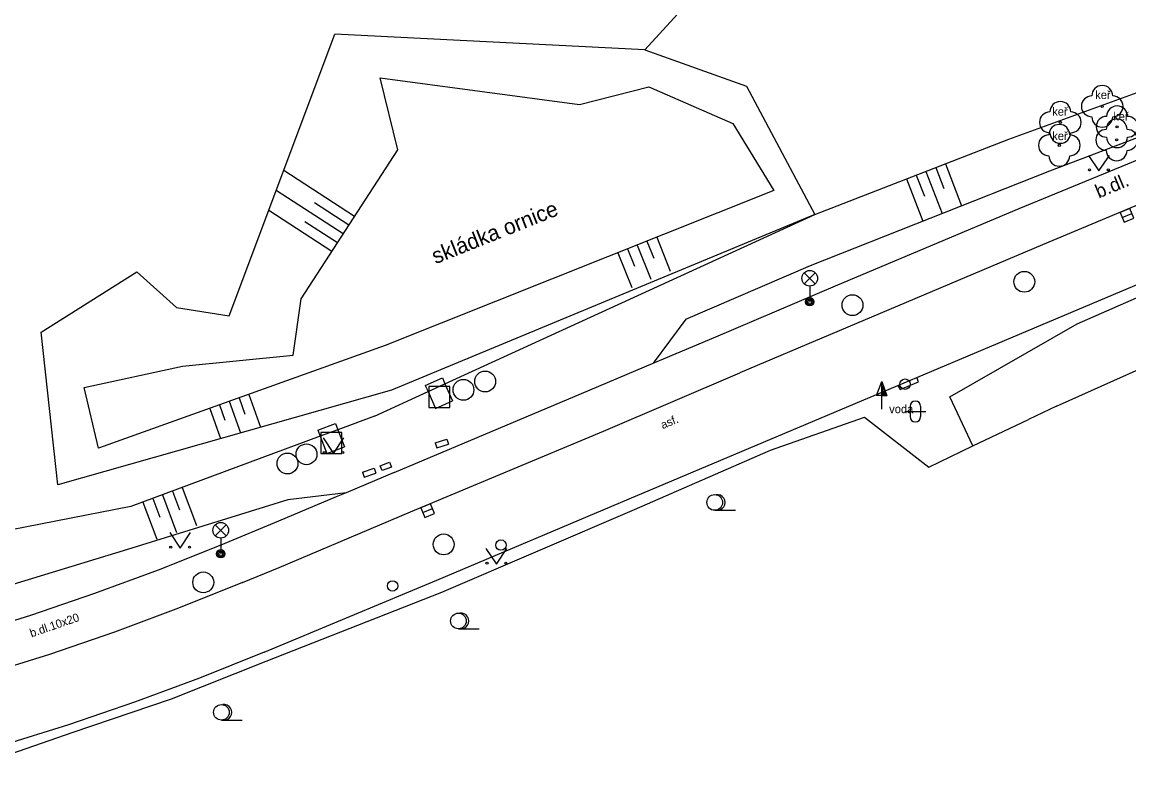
# Model space of a CAD drawing. Extents: x -598233 to -596890, y -1157848 to -1156431.
# Drawn here: x -597706.5 to -597653.4, y -1156972.5 to -1156936.1 of the extents above; entities that cross this region are included whole.
import ezdxf

# ---------------------------------------------------------------- set-up
doc = ezdxf.new("R2010")
doc.units = 0
for name, color, linetype in [('Level 10', 7, 'Continuous'), ('Level 11', 7, 'Continuous'), ('Level 14', 7, 'Continuous'), ('Level 15', 7, 'Continuous'), ('Level 21', 7, 'Continuous'), ('Level 22', 7, 'Continuous'), ('Level 24', 7, 'Continuous'), ('Level 25', 7, 'Continuous'), ('Level 26', 7, 'Continuous'), ('Level 27', 7, 'Continuous'), ('Level 28', 7, 'Continuous'), ('Level 33', 7, 'Continuous'), ('Level 36', 7, 'Continuous'), ('Level 40', 7, 'Continuous'), ('Level 42', 7, 'Continuous'), ('Level 7', 7, 'Continuous'), ('Level 8', 7, 'Continuous')]:
    doc.layers.add(name, color=color, linetype=linetype)

msp = doc.modelspace()

# ---------------------------------------------------------------- linework, layer by layer
at = {"layer": 'Level 10'}
for points in [[(-597650.99, -1156943.98), (-597657.58, -1156946.74)], [(-597657.58, -1156946.74), (-597664.95, -1156949.85)], [(-597656.22, -1156949.98), (-597649.79, -1156947.26)], [(-597664.95, -1156949.85), (-597672.11, -1156952.87)], [(-597663.61, -1156953.1), (-597656.22, -1156949.98)], [(-597678.65, -1156955.67), (-597672.11, -1156952.87)], [(-597663.53, -1156953.3), (-597663.61, -1156953.1)], [(-597670.97, -1156956.2), (-597664.52, -1156953.49)], [(-597664.52, -1156953.49), (-597664.42, -1156953.67)], [(-597664.42, -1156953.67), (-597663.53, -1156953.3)], [(-597687.9, -1156959.54), (-597678.65, -1156955.67)], [(-597677.41, -1156958.92), (-597670.97, -1156956.2)], [(-597686.64, -1156962.81), (-597677.41, -1156958.92)], [(-597694.2, -1156962.21), (-597687.9, -1156959.54)], [(-597695.96, -1156962.93), (-597694.2, -1156962.21)], [(-597695.96, -1156962.93), (-597699.02, -1156964.15), (-597702.1, -1156965.3), (-597705.22, -1156966.37)], [(-597694.92, -1156966.27), (-597686.64, -1156962.81)], [(-597705.22, -1156966.37), (-597708.42, -1156967.37), (-597711.63, -1156968.31), (-597714.86, -1156969.2)], [(-597694.92, -1156966.27), (-597698.02, -1156967.51), (-597701.14, -1156968.67), (-597704.3, -1156969.75)], [(-597704.3, -1156969.75), (-597707.48, -1156970.74), (-597710.68, -1156971.67), (-597713.9, -1156972.53)]]:
    msp.add_lwpolyline(points, dxfattribs=at)
at = {"layer": 'Level 11'}
for points in [[(-597661.14, -1156920.44), (-597676.66, -1156937.4)], [(-597676.66, -1156937.4), (-597691.53, -1156936.64)], [(-597686.25, -1156953.4), (-597668.51, -1156945.28), (-597659.2, -1156941.68), (-597647.94, -1156937.58), (-597646.59, -1156936.98)], [(-597676.66, -1156937.4), (-597671.79, -1156939.13), (-597668.51, -1156945.28)], [(-597658.71, -1156945), (-597652.06, -1156942.27)], [(-597667.41, -1156948.66), (-597658.71, -1156945)], [(-597673.26, -1156951.15), (-597667.41, -1156948.66)], [(-597679.7, -1156953.86), (-597676.26, -1156952.41), (-597673.26, -1156951.15)], [(-597687.19, -1156953.49), (-597686.37, -1156953.12)], [(-597686.37, -1156953.12), (-597686.25, -1156953.4)], [(-597664.52, -1156953.49), (-597663.61, -1156953.1)], [(-597687.19, -1156953.49), (-597687.06, -1156953.77)], [(-597687.06, -1156953.77), (-597686.25, -1156953.4)], [(-597686.25, -1156953.4), (-597685.88, -1156954.22)], [(-597689.63, -1156954.95), (-597687.06, -1156953.77)], [(-597688.69, -1156957.65), (-597679.7, -1156953.86)], [(-597687.06, -1156953.77), (-597686.7, -1156954.59)], [(-597686.7, -1156954.59), (-597685.88, -1156954.22)], [(-597689.63, -1156954.95), (-597691.38, -1156955.6)], [(-597692.34, -1156955.62), (-597691.5, -1156955.3)], [(-597692.34, -1156955.62), (-597692.23, -1156955.91)], [(-597691.38, -1156955.6), (-597692.23, -1156955.91)], [(-597691.5, -1156955.3), (-597691.38, -1156955.6)], [(-597691.38, -1156955.6), (-597691.07, -1156956.42)], [(-597692.23, -1156955.91), (-597701.32, -1156959.29)], [(-597692.23, -1156955.91), (-597691.91, -1156956.74)], [(-597691.91, -1156956.74), (-597691.07, -1156956.42)], [(-597688.69, -1156957.65), (-597690.99, -1156958.63), (-597691.46, -1156958.82), (-597694.23, -1156959.98), (-597697, -1156961.13)], [(-597701.32, -1156959.29), (-597708.53, -1156960.69)], [(-597697, -1156961.13), (-597700.01, -1156962.33), (-597703.05, -1156963.45), (-597706.12, -1156964.51)], [(-597706.12, -1156964.51), (-597709.21, -1156965.46), (-597712.32, -1156966.36), (-597715.44, -1156967.21)]]:
    msp.add_lwpolyline(points, dxfattribs=at)
at = {"layer": 'Level 14'}
for points in [[(-597668.51, -1156945.28), (-597688.81, -1156953.7), (-597704.82, -1156958.24), (-597705.62, -1156950.93), (-597701.02, -1156948.03), (-597699.12, -1156949.75), (-597696.6, -1156950.15), (-597691.53, -1156936.64)], [(-597674.7, -1156950.31), (-597668.71, -1156947.73), (-597657.23, -1156943.19), (-597642.65, -1156937.65)], [(-597689.12, -1156951.57), (-597702.87, -1156956.49), (-597703.55, -1156953.58), (-597698.83, -1156952.56), (-597693.53, -1156952.03), (-597693.15, -1156949.33), (-597688.5, -1156942.18), (-597689.36, -1156938.73), (-597679.8, -1156940.02), (-597676.47, -1156939.16), (-597672.44, -1156940.92), (-597670.48, -1156944.14), (-597689.12, -1156951.57)], [(-597674.7, -1156950.31), (-597676.26, -1156952.41)], [(-597693.78, -1156958.96), (-597701.48, -1156961.34), (-597711.38, -1156964.36)], [(-597690.99, -1156958.63), (-597693.78, -1156958.96)]]:
    msp.add_lwpolyline(points, dxfattribs=at)
at = {"layer": 'Level 15'}
for points in [[(-597662.71, -1156943.04), (-597662.32, -1156944.04)], [(-597662.24, -1156942.86), (-597661.47, -1156944.87)], [(-597690.58, -1156945.38), (-597693.98, -1156943.17)], [(-597664.11, -1156943.58), (-597663.33, -1156945.6)], [(-597663.64, -1156943.4), (-597663.25, -1156944.41)], [(-597663.18, -1156943.22), (-597662.4, -1156945.23)], [(-597691.13, -1156946.22), (-597694.34, -1156944.13)], [(-597691.67, -1156947.06), (-597694.7, -1156945.09)], [(-597690.86, -1156945.8), (-597692.51, -1156944.73)], [(-597691.4, -1156946.64), (-597692.96, -1156945.63)], [(-597677.02, -1156946.75), (-597676.37, -1156948.39)], [(-597676.56, -1156946.56), (-597676.23, -1156947.38)], [(-597676.09, -1156946.38), (-597675.45, -1156948)], [(-597677.95, -1156947.12), (-597677.29, -1156948.78)], [(-597677.49, -1156946.93), (-597677.16, -1156947.76)], [(-597696.12, -1156954.07), (-597695.84, -1156954.85)], [(-597695.65, -1156953.91), (-597695.09, -1156955.48)], [(-597697.53, -1156954.58), (-597697.01, -1156956.03)], [(-597697.06, -1156954.41), (-597696.8, -1156955.15)], [(-597696.59, -1156954.24), (-597696.05, -1156955.75)], [(-597698.85, -1156958.37), (-597698.17, -1156960.2)], [(-597700.26, -1156958.9), (-597699.92, -1156959.79)], [(-597699.79, -1156958.72), (-597699.12, -1156960.53)], [(-597699.32, -1156958.55), (-597698.98, -1156959.45)], [(-597700.73, -1156959.07), (-597700.06, -1156960.85)]]:
    msp.add_lwpolyline(points, dxfattribs=at)
at = {"layer": 'Level 21'}
for points in [[(-597655.93, -1156950.52), (-597649.57, -1156947.75)], [(-597662.03, -1156954.02), (-597655.93, -1156950.52)], [(-597660.93, -1156956.38), (-597662.03, -1156954.02)], [(-597670.63, -1156956.58), (-597666.12, -1156955)], [(-597666.12, -1156955), (-597663.04, -1156957.39)], [(-597677.16, -1156959.42), (-597670.63, -1156956.58)], [(-597686.4, -1156963.39), (-597677.16, -1156959.42)], [(-597694.82, -1156966.69), (-597686.4, -1156963.39)], [(-597699.37, -1156968.5), (-597694.82, -1156966.69)], [(-597704.13, -1156970.12), (-597699.37, -1156968.5)], [(-597708.88, -1156971.77), (-597704.13, -1156970.12)]]:
    msp.add_lwpolyline(points, dxfattribs=at)
at = {"layer": 'Level 22'}
for centre in [(-597654.72, -1156940.1), (-597656.73, -1156940.87), (-597654.01, -1156941.08), (-597656.78, -1156941.97), (-597654.03, -1156941.71)]:
    msp.add_circle(centre, 0.05, dxfattribs=at)
for centre, start, end in [((-597654.72, -1156939.6), 0, 180), ((-597656.73, -1156940.37), 0, 180), ((-597655.22, -1156940.1), 90, 270), ((-597654.22, -1156940.1), 270, 90), ((-597657.23, -1156940.87), 90, 270), ((-597656.23, -1156940.87), 270, 90), ((-597654.01, -1156940.58), 0, 180), ((-597654.72, -1156940.6), 180, 0), ((-597654.51, -1156941.08), 90, 270), ((-597654.03, -1156941.21), 0, 180), ((-597653.51, -1156941.08), 270, 90), ((-597657.28, -1156941.97), 90, 270), ((-597656.78, -1156941.47), 0, 180), ((-597656.73, -1156941.37), 180, 0), ((-597656.28, -1156941.97), 270, 90), ((-597654.53, -1156941.71), 90, 270), ((-597653.53, -1156941.71), 270, 90), ((-597654.01, -1156941.58), 180, 0), ((-597656.78, -1156942.47), 180, 0), ((-597654.03, -1156942.21), 180, 0)]:
    msp.add_arc(centre, 0.5, start, end, dxfattribs=at)
at = {"layer": 'Level 24'}
for points in [[(-597686.71, -1156956.23), (-597686.16, -1156956.05)], [(-597686.71, -1156956.23), (-597686.64, -1156956.47)], [(-597686.64, -1156956.47), (-597686.08, -1156956.29)], [(-597686.16, -1156956.05), (-597686.08, -1156956.29)], [(-597688.81, -1156957.39), (-597689.26, -1156957.56), (-597689.35, -1156957.33), (-597688.9, -1156957.16), (-597688.81, -1156957.39)], [(-597690.2, -1156957.64), (-597689.65, -1156957.45)], [(-597690.2, -1156957.64), (-597690.12, -1156957.87)], [(-597690.12, -1156957.87), (-597689.57, -1156957.68)], [(-597689.65, -1156957.45), (-597689.57, -1156957.68)]]:
    msp.add_lwpolyline(points, dxfattribs=at)
at = {"layer": 'Level 25'}
for p, q in [((-597665.552, -1156953.968), (-597665.3, -1156953.294)), ((-597665.3, -1156953.968), (-597665.552, -1156953.968)), ((-597665.3, -1156954.62), (-597665.3, -1156953.97))]:
    msp.add_line(p, q, dxfattribs=at)
for points in [[(-597665.05, -1156953.97), (-597665.3, -1156953.97), (-597665.3, -1156953.294), (-597665.3, -1156953.294)], [(-597665.107, -1156953.93), (-597665.26, -1156953.93), (-597665.26, -1156953.517)], [(-597665.165, -1156953.89), (-597665.22, -1156953.89), (-597665.22, -1156953.741)]]:
    msp.add_lwpolyline(points, close=True, dxfattribs=at)
at = {"layer": 'Level 26'}
for points in [[(-597687.02, -1156954.53), (-597686.02, -1156954.53), (-597686.02, -1156953.53), (-597687.02, -1156953.53)], [(-597692.2, -1156956.74), (-597691.2, -1156956.74), (-597691.2, -1156955.74), (-597692.2, -1156955.74)]]:
    msp.add_lwpolyline(points, close=True, dxfattribs=at)
at = {"layer": 'Level 27'}
for p, q in [((-597653.7606, -1156945.4266), (-597653.2994, -1156945.2334)), ((-597687.3106, -1156959.5765), (-597686.8494, -1156959.3835))]:
    msp.add_line(p, q, dxfattribs=at)
for points in [[(-597653.664, -1156945.6572), (-597653.2028, -1156945.464), (-597653.396, -1156945.0028), (-597653.8572, -1156945.196)], [(-597687.2141, -1156959.8071), (-597686.7529, -1156959.6141), (-597686.9459, -1156959.1529), (-597687.4071, -1156959.3459)]]:
    msp.add_lwpolyline(points, close=True, dxfattribs=at)
for centre in [(-597658.46, -1156948.51), (-597666.7, -1156949.63), (-597684.32, -1156953.29), (-597685.36, -1156953.69), (-597692.89, -1156956.78), (-597693.8, -1156957.22), (-597686.31, -1156961.1), (-597697.84, -1156962.92)]:
    msp.add_circle(centre, 0.5, dxfattribs=at)
at = {"layer": 'Level 28'}
for centre in [(-597664.18, -1156953.42), (-597683.56, -1156961.13), (-597688.76, -1156963.09)]:
    msp.add_circle(centre, 0.25, dxfattribs=at)
at = {"layer": 'Level 33'}
for p, q in [((-597669.015, -1156948.61), (-597668.485, -1156948.08)), ((-597669.015, -1156948.08), (-597668.485, -1156948.61)), ((-597668.75, -1156948.72), (-597668.75, -1156949.47)), ((-597697.265, -1156960.69), (-597696.735, -1156960.16)), ((-597697.265, -1156960.16), (-597696.735, -1156960.69)), ((-597697, -1156960.8), (-597697, -1156961.55))]:
    msp.add_line(p, q, dxfattribs=at)
for centre, radius in [((-597668.75, -1156948.345), 0.375), ((-597668.75, -1156949.47), 0.2), ((-597668.75, -1156949.47), 0.1445), ((-597668.75, -1156949.47), 0.0876), ((-597697, -1156960.425), 0.375), ((-597697, -1156961.55), 0.2), ((-597697, -1156961.55), 0.1445), ((-597697, -1156961.55), 0.0876)]:
    msp.add_circle(centre, radius, dxfattribs=at)
at = {"layer": 'Level 36'}
for p, q in [((-597664.186, -1156954.726), (-597663.186, -1156954.726)), ((-597663.936, -1156954.476), (-597663.936, -1156954.976)), ((-597663.436, -1156954.476), (-597663.436, -1156954.976)), ((-597673.31, -1156959.465), (-597672.31, -1156959.465)), ((-597685.6, -1156965.145), (-597684.6, -1156965.145)), ((-597696.97, -1156969.525), (-597695.97, -1156969.525))]:
    msp.add_line(p, q, dxfattribs=at)
for points in [[(-597655.38, -1156942.45), (-597654.88, -1156943.2), (-597654.38, -1156942.45)], [(-597692.09, -1156955.99), (-597691.59, -1156956.74), (-597691.09, -1156955.99)], [(-597699.45, -1156960.53), (-597698.95, -1156961.28), (-597698.45, -1156960.53)], [(-597684.28, -1156961.3), (-597683.78, -1156962.05), (-597683.28, -1156961.3)]]:
    msp.add_lwpolyline(points, dxfattribs=at)
for centre, radius in [((-597655.3302, -1156943.1498), 0.05), ((-597654.4308, -1156943.1498), 0.05), ((-597692.0402, -1156956.6898), 0.05), ((-597691.1408, -1156956.6898), 0.05), ((-597673.31, -1156959.0896), 0.375), ((-597699.4002, -1156961.2298), 0.05), ((-597698.5008, -1156961.2298), 0.05), ((-597684.2302, -1156961.9998), 0.05), ((-597683.3308, -1156961.9998), 0.05), ((-597685.6, -1156964.7696), 0.375), ((-597696.97, -1156969.1496), 0.375)]:
    msp.add_circle(centre, radius, dxfattribs=at)
for centre, radius, start, end in [((-597663.6857, -1156954.4763), 0.25, 0, 180), ((-597663.6857, -1156954.9763), 0.25, 180, 0), ((-597673.185, -1156959.0896), 0.375, 260.40593, 99.59407), ((-597685.475, -1156964.7696), 0.375, 260.40593, 99.59407), ((-597696.845, -1156969.1496), 0.375, 260.40593, 99.59407)]:
    msp.add_arc(centre, radius, start, end, dxfattribs=at)
at = {"layer": 'Level 7'}
for points in [[(-597656.92, -1156954.47), (-597632.63, -1156943.6), (-597620.02, -1156938.51)], [(-597663.04, -1156957.39), (-597660.93, -1156956.38), (-597658.25, -1156955.11)]]:
    msp.add_lwpolyline(points, dxfattribs=at)
at = {"layer": 'Level 8'}
msp.add_lwpolyline([(-597656.92, -1156954.47), (-597658.25, -1156955.11)], dxfattribs=at)

# ---------------------------------------------------------------- texts
at = {"layer": 'Level 40'}
for s, height, rotation, p in [('b.dl.', 0.65, 22.72368, (-597654.89, -1156944.52)), ('asf.', 0.4, 22.89726, (-597675.8, -1156955.58)), ('b.dl.10x20', 0.4, 19, (-597706.08, -1156965.56))]:
    msp.add_text(s, height=height, rotation=rotation, dxfattribs=at).set_placement(p)
at = {"layer": 'Level 42'}
for s, p in [('keř', (-597655.06, -1156939.75)), ('keř', (-597657.12, -1156940.55)), ('keř', (-597654.2, -1156940.78)), ('keř', (-597657.12, -1156941.72)), ('voda', (-597664.94, -1156954.81))]:
    msp.add_text(s, height=0.4, dxfattribs=at).set_placement(p)
msp.add_text('skládka ornice', height=0.75, rotation=21.73246, dxfattribs=at).set_placement((-597686.7, -1156947.67))

doc.saveas('drawing.dxf')
